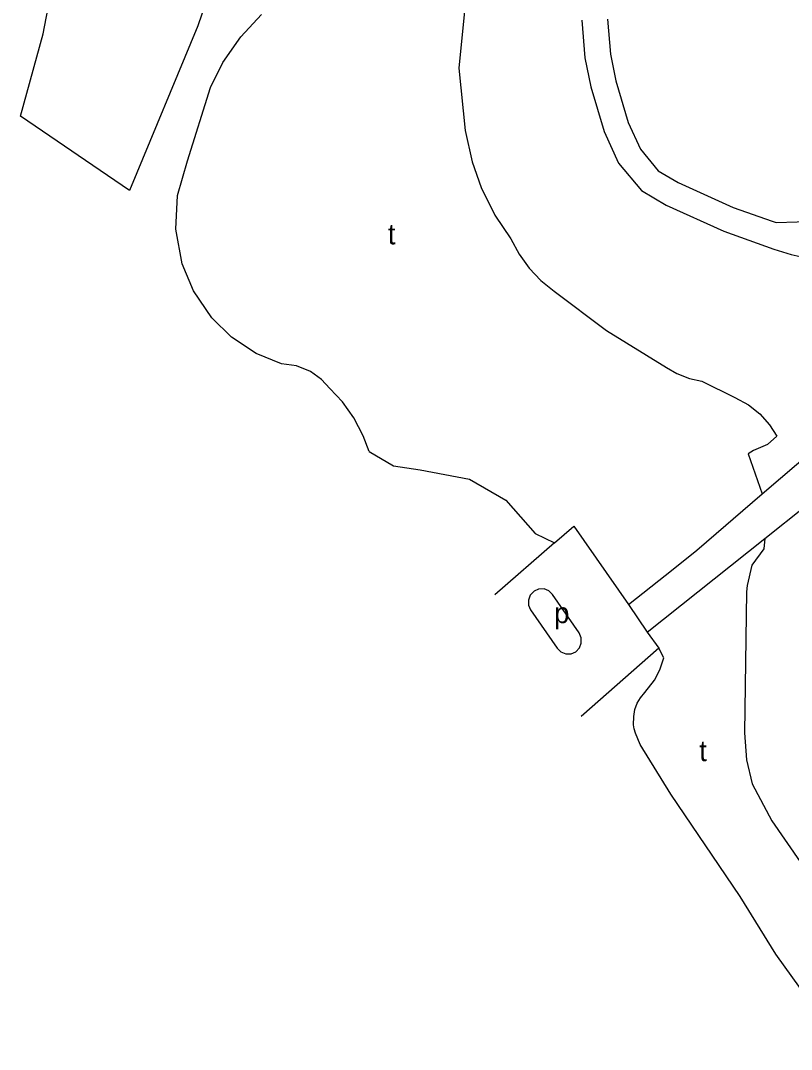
# Model space of a CAD drawing. Extents: x 155696 to 157795, y 382328 to 384028.
# Drawn here: x 155989.4 to 156139.1, y 383283 to 383482.9 of the extents above; entities that cross this region are included whole.
import ezdxf

# ---------------------------------------------------------------- set-up
doc = ezdxf.new("R2010")
doc.units = 0
for name, color, linetype in [('BLT_Basislijn', 7, 'Continuous'), ('BLT_Centroide', 7, 'Continuous'), ('BLT_Vlakafsluiter', 7, 'Continuous')]:
    doc.layers.add(name, color=color, linetype=linetype)

msp = doc.modelspace()

# ---------------------------------------------------------------- linework, layer by layer
at = {"layer": 'BLT_Basislijn'}
for p, q in [((156133.37, 383390.93), (156154.83, 383409.41)), ((156130.64, 383398.71), (156133.37, 383390.93)), ((156133.91, 383382.3), (156141.88, 383388.65)), ((156093.07, 383381.44), (156081.43, 383371.3)), ((156111.05, 383364.09), (156133.91, 383382.3)), ((156107.41, 383369.43), (156116.07, 383376.34)), ((156111.05, 383364.09), (156113.28, 383360.98)), ((156113.28, 383360.98), (156098.19, 383347.67))]:
    msp.add_line(p, q, dxfattribs=at)
for points in [[(155989.35, 383464.35), (155993.74, 383480.31), (155995.53, 383489.87), (156003.95, 383512.46), (156013.08, 383533.24), (156021.03, 383554.5), (156026.34, 383566.69), (156028.37, 383579.83), (156037.33, 383580.79), (156044.71, 383571.75), (156051.22, 383571.28)], [(156051.22, 383571.28), (156050.02, 383554.91), (156046.92, 383541.89), (156040.23, 383523.49), (156033.66, 383510.83), (156023.75, 383481.91), (156010.49, 383449.9)], [(156076.57, 383495.15), (156074.44, 383473.67), (156075.69, 383461.57), (156077.02, 383455.43), (156078.78, 383450.48), (156081.47, 383445.11), (156084.56, 383440.53), (156086.15, 383437.55), (156088.11, 383434.83), (156090.39, 383432.43), (156092.96, 383430.34), (156103.14, 383422.67), (156114.8, 383415.47), (156116.77, 383414.34), (156119.24, 383413.38), (156121.66, 383412.86), (156128.09, 383409.67), (156130.73, 383408.22), (156132.89, 383406.5), (156134.81, 383404.37), (156136.23, 383402.14), (156134.4, 383400.51), (156131.71, 383399.35), (156130.64, 383398.71)], [(156057.04, 383399.16), (156055.89, 383402.24), (156054.05, 383405.71), (156051.84, 383408.81), (156049.38, 383411.45), (156047.82, 383413.14), (156045.67, 383414.69), (156042.92, 383415.8), (156040.02, 383416.2), (156035.1, 383418.24), (156030.29, 383421.42), (156026.47, 383425.14), (156022.9, 383430.37), (156020.72, 383435.62), (156019.49, 383442.4), (156019.83, 383448.94), (156021.77, 383455.64), (156026.21, 383469.92), (156028.65, 383474.73), (156032.14, 383479.77), (156036.12, 383484.1)], [(156098.34, 383482.98), (156098.93, 383475.68), (156100.11, 383470), (156102.66, 383461.36), (156105.49, 383455.21), (156109.91, 383449.88), (156114.73, 383447.02), (156125.9, 383441.96), (156135.61, 383438.51), (156139.02, 383437.43), (156140.77, 383437.07), (156142.48, 383437.05), (156144.26, 383437.38), (156145.84, 383438), (156146.42, 383438.39)], [(156103.34, 383483.16), (156103.89, 383476.39), (156104.96, 383471.22), (156107.35, 383463.13), (156109.76, 383457.89), (156113.2, 383453.74), (156117.05, 383451.46), (156127.77, 383446.6), (156135.33, 383443.92), (156136.07, 383443.69), (156144.26, 383443.94), (156144.93, 383443.63), (156145.77, 383442.86), (156146.21, 383442.22), (156146.6, 383441.28), (156146.77, 383440.27), (156146.67, 383439.17), (156146.42, 383438.39)], [(156010.49, 383449.9), (155989.35, 383464.35)], [(156057.04, 383399.16), (156061.77, 383396.4), (156066.97, 383395.61), (156076.53, 383393.81), (156083.59, 383389.72), (156089.3, 383383.23), (156093.07, 383381.44)], [(156116.07, 383376.34), (156120.69, 383380.03), (156133.37, 383390.93)], [(156093.07, 383381.44), (156096.82, 383384.7), (156107.41, 383369.43)], [(156133.91, 383382.3), (156133.71, 383380.28), (156131.34, 383377.09), (156130.46, 383373.16), (156130.34, 383371.89), (156129.91, 383344.51), (156130.36, 383339.27), (156131.42, 383334.63), (156135.24, 383327.43), (156140.74, 383319.44), (156151.17, 383309.15), (156153.79, 383305.53), (156155.8, 383300.75), (156158.03, 383292.1), (156159.95, 383288.2), (156164.2, 383283)], [(156164.2, 383283), (156152.82, 383283.67), (156147.05, 383285.45), (156145.57, 383286.94), (156142.3, 383292.79), (156136.05, 383301.51), (156129.07, 383312.72), (156115.62, 383332.62), (156109.7, 383342.22), (156108.74, 383344.44), (156108.5, 383345.28), (156108.38, 383346.1), (156108.43, 383347.69), (156108.66, 383349.03), (156109.1, 383350.25), (156109.72, 383351.3), (156110.6, 383352.33), (156112.44, 383354.74), (156113.48, 383356.73), (156114.26, 383359.07), (156113.28, 383360.98)]]:
    msp.add_lwpolyline(points, dxfattribs=at)
msp.add_lwpolyline([(156091.95, 383372.1), (156091.05, 383372.47), (156089.96, 383372.46), (156089.06, 383372.07), (156088.3, 383371.25), (156087.96, 383370.28), (156088.01, 383369.29), (156088.41, 383368.44), (156093.55, 383360.98), (156094.29, 383360.25), (156095.23, 383359.87), (156096.28, 383359.89), (156097.18, 383360.28), (156097.89, 383361.02), (156098.25, 383361.95), (156098.24, 383362.94), (156097.81, 383363.92), (156092.68, 383371.37)], close=True, dxfattribs=at)
at = {"layer": 'BLT_Vlakafsluiter'}
msp.add_line((156107.41, 383369.43), (156111.05, 383364.09), dxfattribs=at)

# ---------------------------------------------------------------- texts
at = {"layer": 'BLT_Centroide'}
for s, p in [('t', (156060.66, 383439.42)), ('p', (156092.96, 383365.82)), ('t', (156121.16, 383339.01))]:
    msp.add_text(s, height=4, dxfattribs=at).set_placement(p)

doc.saveas('drawing.dxf')
